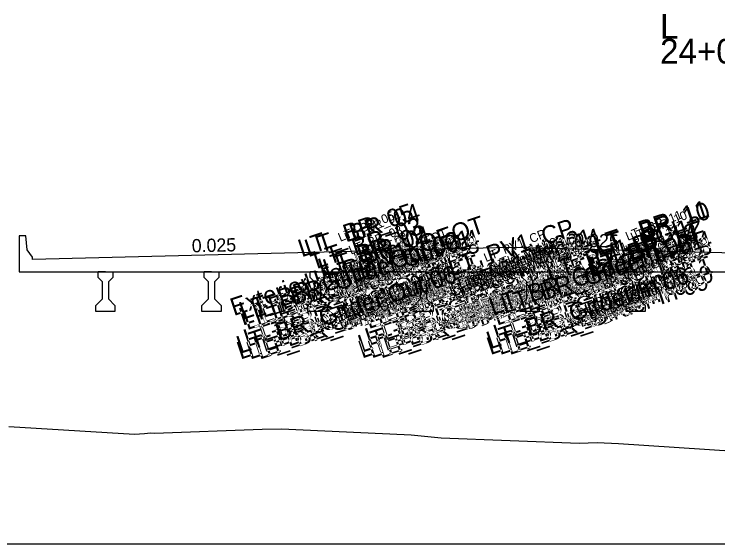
# Model space of a CAD drawing. Extents: x -26 to 2603, y -10 to 9566.
# Drawn here: x 1216.9 to 1296.5, y 4000 to 4060 of the extents above; entities that cross this region are included whole.
import ezdxf

# ---------------------------------------------------------------- set-up
doc = ezdxf.new("R2010")
doc.units = 0
for name, color, linetype in [('Exist Cross Section Cell', 7, 'Continuous'), ('Exist XS Ground Line', 7, 'Continuous'), ('Prop CMT Concrete Structures', 7, 'Continuous'), ('Prop XS SE Text', 7, 'Continuous'), ('Scratch_Level_9', 7, 'Continuous')]:
    doc.layers.add(name, color=color, linetype=linetype)

msp = doc.modelspace()

# ---------------------------------------------------------------- linework, layer by layer
at = {"layer": 'Exist Cross Section Cell'}
msp.add_line((1000, 4000), (1300, 4000), dxfattribs=at)
at = {"layer": 'Exist XS Ground Line'}
for p, q in [((1216.32, 4013.284), (1230.528, 4012.426)), ((1232.804, 4012.543), (1244.979, 4012.98)), ((1244.979, 4012.98), (1247.149, 4013.015)), ((1247.149, 4013.015), (1261.039, 4012.372)), ((1230.528, 4012.426), (1231.67, 4012.514)), ((1231.67, 4012.514), (1232.003, 4012.543)), ((1232.003, 4012.543), (1232.39, 4012.576)), ((1232.39, 4012.576), (1232.804, 4012.543)), ((1261.039, 4012.372), (1261.838, 4012.336)), ((1261.838, 4012.336), (1265.222, 4012)), ((1265.222, 4012), (1280.827, 4011.42)), ((1280.827, 4011.42), (1282.867, 4011.466)), ((1282.867, 4011.466), (1285.279, 4011.348)), ((1285.279, 4011.348), (1300, 4010.382))]:
    msp.add_line(p, q, dxfattribs=at)
at = {"layer": 'Prop CMT Concrete Structures'}
for points in [[(1272.98, 4033.54), (1219, 4032.191), (1218.99, 4032.441), (1218.407, 4033.274), (1218.24, 4034.857), (1217.5, 4034.857), (1217.499, 4030.803)], [(1299.98, 4032.865), (1284.98, 4033.24), (1272.98, 4033.54)], [(1299.98, 4032.865), (1284.98, 4033.24), (1272.98, 4033.54)], [(1299.98, 4032.865), (1284.98, 4033.24), (1272.98, 4033.54)], [(1217.499, 4030.803), (1261, 4030.803), (1285, 4030.803), (1289.501, 4030.803)], [(1218.999, 4030.803), (1261, 4030.803), (1285, 4030.803), (1289.501, 4030.803)], [(1218.999, 4030.803), (1261, 4030.803), (1285, 4030.803), (1289.501, 4030.803)], [(1226.41, 4030.143), (1226.41, 4030.817)], [(1226.41, 4030.817), (1227.243, 4030.81), (1228.076, 4030.803)], [(1226.41, 4030.143), (1226.41, 4030.817)], [(1226.41, 4030.817), (1227.243, 4030.81), (1228.076, 4030.803)], [(1226.41, 4030.143), (1226.41, 4030.817)], [(1226.41, 4030.817), (1227.243, 4030.81), (1228.076, 4030.803)], [(1228.076, 4030.803), (1228.076, 4030.143)], [(1228.076, 4030.803), (1228.076, 4030.143)], [(1228.076, 4030.803), (1228.076, 4030.143)], [(1238.41, 4030.143), (1238.41, 4030.817)], [(1238.41, 4030.817), (1239.243, 4030.81), (1240.076, 4030.803)], [(1238.41, 4030.143), (1238.41, 4030.817)], [(1238.41, 4030.817), (1239.243, 4030.81), (1240.076, 4030.803)], [(1238.41, 4030.143), (1238.41, 4030.817)], [(1238.41, 4030.817), (1239.243, 4030.81), (1240.076, 4030.803)], [(1240.076, 4030.803), (1240.076, 4030.143)], [(1240.076, 4030.803), (1240.076, 4030.143)], [(1240.076, 4030.803), (1240.076, 4030.143)], [(1250.41, 4030.143), (1250.41, 4030.817)], [(1250.41, 4030.817), (1251.243, 4030.81), (1252.076, 4030.803)], [(1250.41, 4030.143), (1250.41, 4030.817)], [(1250.41, 4030.817), (1251.243, 4030.81), (1252.076, 4030.803)], [(1250.41, 4030.143), (1250.41, 4030.817)], [(1250.41, 4030.817), (1251.243, 4030.81), (1252.076, 4030.803)], [(1252.076, 4030.803), (1252.076, 4030.143)], [(1252.076, 4030.803), (1252.076, 4030.143)], [(1252.076, 4030.803), (1252.076, 4030.143)], [(1256.499, 4030.803), (1261, 4030.803), (1285, 4030.803), (1315, 4030.803)], [(1256.499, 4030.803), (1261, 4030.803), (1285, 4030.803), (1315, 4030.803)], [(1256.499, 4030.803), (1261, 4030.803), (1285, 4030.803), (1315, 4030.803)], [(1260.457, 4030.803), (1259.624, 4030.803), (1258.791, 4030.803)], [(1260.457, 4030.803), (1259.624, 4030.803), (1258.791, 4030.803)], [(1260.457, 4030.803), (1259.624, 4030.803), (1258.791, 4030.803)], [(1262.41, 4030.143), (1262.41, 4030.817)], [(1262.41, 4030.817), (1263.243, 4030.81), (1264.076, 4030.803)], [(1262.41, 4030.143), (1262.41, 4030.817)], [(1262.41, 4030.817), (1263.243, 4030.81), (1264.076, 4030.803)], [(1262.41, 4030.143), (1262.41, 4030.817)], [(1262.41, 4030.817), (1263.243, 4030.81), (1264.076, 4030.803)], [(1264.076, 4030.803), (1264.076, 4030.143)], [(1264.076, 4030.803), (1264.076, 4030.143)], [(1264.076, 4030.803), (1264.076, 4030.143)], [(1273.833, 4030.803), (1273, 4030.803), (1272.167, 4030.803)], [(1273.833, 4030.803), (1273, 4030.803), (1272.167, 4030.803)], [(1273.833, 4030.803), (1273, 4030.803), (1272.167, 4030.803)], [(1274.41, 4030.143), (1274.41, 4030.817)], [(1274.41, 4030.817), (1275.243, 4030.81), (1276.076, 4030.803)], [(1274.41, 4030.143), (1274.41, 4030.817)], [(1274.41, 4030.817), (1275.243, 4030.81), (1276.076, 4030.803)], [(1274.41, 4030.143), (1274.41, 4030.817)], [(1274.41, 4030.817), (1275.243, 4030.81), (1276.076, 4030.803)], [(1276.076, 4030.803), (1276.076, 4030.143)], [(1276.076, 4030.803), (1276.076, 4030.143)], [(1276.076, 4030.803), (1276.076, 4030.143)], [(1287.209, 4030.803), (1286.376, 4030.803), (1285.543, 4030.803)], [(1287.209, 4030.803), (1286.376, 4030.803), (1285.543, 4030.803)], [(1287.209, 4030.803), (1286.376, 4030.803), (1285.543, 4030.803)], [(1286.41, 4030.143), (1286.41, 4030.817)], [(1286.41, 4030.817), (1287.243, 4030.81), (1288.076, 4030.803)], [(1286.41, 4030.143), (1286.41, 4030.817)], [(1286.41, 4030.817), (1287.243, 4030.81), (1288.076, 4030.803)], [(1286.41, 4030.143), (1286.41, 4030.817)], [(1286.41, 4030.817), (1287.243, 4030.81), (1288.076, 4030.803)], [(1288.076, 4030.803), (1288.076, 4030.143)], [(1288.076, 4030.803), (1288.076, 4030.143)], [(1288.076, 4030.803), (1288.076, 4030.143)], [(1226.91, 4029.643), (1226.41, 4030.143)], [(1226.91, 4029.643), (1226.41, 4030.143)], [(1226.91, 4029.643), (1226.41, 4030.143)], [(1226.91, 4027.727), (1226.91, 4029.643)], [(1226.91, 4027.727), (1226.91, 4029.643)], [(1226.91, 4027.727), (1226.91, 4029.643)], [(1228.076, 4030.143), (1227.576, 4029.643)], [(1228.076, 4030.143), (1227.576, 4029.643)], [(1228.076, 4030.143), (1227.576, 4029.643)], [(1227.576, 4029.643), (1227.576, 4027.727)], [(1227.576, 4029.643), (1227.576, 4027.727)], [(1227.576, 4029.643), (1227.576, 4027.727)], [(1238.91, 4029.643), (1238.41, 4030.143)], [(1238.91, 4029.643), (1238.41, 4030.143)], [(1238.91, 4029.643), (1238.41, 4030.143)], [(1238.91, 4027.727), (1238.91, 4029.643)], [(1238.91, 4027.727), (1238.91, 4029.643)], [(1238.91, 4027.727), (1238.91, 4029.643)], [(1240.076, 4030.143), (1239.576, 4029.643)], [(1240.076, 4030.143), (1239.576, 4029.643)], [(1240.076, 4030.143), (1239.576, 4029.643)], [(1239.576, 4029.643), (1239.576, 4027.727)], [(1239.576, 4029.643), (1239.576, 4027.727)], [(1239.576, 4029.643), (1239.576, 4027.727)], [(1250.91, 4029.643), (1250.41, 4030.143)], [(1250.91, 4029.643), (1250.41, 4030.143)], [(1250.91, 4029.643), (1250.41, 4030.143)], [(1250.91, 4027.727), (1250.91, 4029.643)], [(1250.91, 4027.727), (1250.91, 4029.643)], [(1250.91, 4027.727), (1250.91, 4029.643)], [(1252.076, 4030.143), (1251.576, 4029.643)], [(1252.076, 4030.143), (1251.576, 4029.643)], [(1252.076, 4030.143), (1251.576, 4029.643)], [(1251.576, 4029.643), (1251.576, 4027.727)], [(1251.576, 4029.643), (1251.576, 4027.727)], [(1251.576, 4029.643), (1251.576, 4027.727)], [(1262.91, 4029.643), (1262.41, 4030.143)], [(1262.91, 4029.643), (1262.41, 4030.143)], [(1262.91, 4029.643), (1262.41, 4030.143)], [(1262.91, 4027.727), (1262.91, 4029.643)], [(1262.91, 4027.727), (1262.91, 4029.643)], [(1262.91, 4027.727), (1262.91, 4029.643)], [(1264.076, 4030.143), (1263.576, 4029.643)], [(1264.076, 4030.143), (1263.576, 4029.643)], [(1264.076, 4030.143), (1263.576, 4029.643)], [(1263.576, 4029.643), (1263.576, 4027.727)], [(1263.576, 4029.643), (1263.576, 4027.727)], [(1263.576, 4029.643), (1263.576, 4027.727)], [(1274.91, 4029.643), (1274.41, 4030.143)], [(1274.91, 4029.643), (1274.41, 4030.143)], [(1274.91, 4029.643), (1274.41, 4030.143)], [(1274.91, 4027.727), (1274.91, 4029.643)], [(1274.91, 4027.727), (1274.91, 4029.643)], [(1274.91, 4027.727), (1274.91, 4029.643)], [(1276.076, 4030.143), (1275.576, 4029.643)], [(1276.076, 4030.143), (1275.576, 4029.643)], [(1276.076, 4030.143), (1275.576, 4029.643)], [(1275.576, 4029.643), (1275.576, 4027.727)], [(1275.576, 4029.643), (1275.576, 4027.727)], [(1275.576, 4029.643), (1275.576, 4027.727)], [(1286.91, 4029.643), (1286.41, 4030.143)], [(1286.91, 4029.643), (1286.41, 4030.143)], [(1286.91, 4029.643), (1286.41, 4030.143)], [(1286.91, 4027.727), (1286.91, 4029.643)], [(1286.91, 4027.727), (1286.91, 4029.643)], [(1286.91, 4027.727), (1286.91, 4029.643)], [(1288.076, 4030.143), (1287.576, 4029.643)], [(1288.076, 4030.143), (1287.576, 4029.643)], [(1288.076, 4030.143), (1287.576, 4029.643)], [(1287.576, 4029.643), (1287.576, 4027.727)], [(1287.576, 4029.643), (1287.576, 4027.727)], [(1287.576, 4029.643), (1287.576, 4027.727)], [(1226.16, 4026.977), (1226.91, 4027.727)], [(1226.16, 4026.977), (1226.91, 4027.727)], [(1226.16, 4026.977), (1226.91, 4027.727)], [(1226.16, 4026.31), (1226.16, 4026.977)], [(1226.16, 4026.31), (1226.16, 4026.977)], [(1226.16, 4026.31), (1226.16, 4026.977)], [(1227.576, 4027.727), (1228.326, 4026.977)], [(1227.576, 4027.727), (1228.326, 4026.977)], [(1227.576, 4027.727), (1228.326, 4026.977)], [(1228.326, 4026.977), (1228.326, 4026.31)], [(1228.326, 4026.977), (1228.326, 4026.31)], [(1228.326, 4026.977), (1228.326, 4026.31)], [(1238.16, 4026.977), (1238.91, 4027.727)], [(1238.16, 4026.977), (1238.91, 4027.727)], [(1238.16, 4026.977), (1238.91, 4027.727)], [(1238.16, 4026.31), (1238.16, 4026.977)], [(1238.16, 4026.31), (1238.16, 4026.977)], [(1238.16, 4026.31), (1238.16, 4026.977)], [(1239.576, 4027.727), (1240.326, 4026.977)], [(1239.576, 4027.727), (1240.326, 4026.977)], [(1239.576, 4027.727), (1240.326, 4026.977)], [(1240.326, 4026.977), (1240.326, 4026.31)], [(1240.326, 4026.977), (1240.326, 4026.31)], [(1240.326, 4026.977), (1240.326, 4026.31)], [(1250.16, 4026.977), (1250.91, 4027.727)], [(1250.16, 4026.977), (1250.91, 4027.727)], [(1250.16, 4026.977), (1250.91, 4027.727)], [(1250.16, 4026.31), (1250.16, 4026.977)], [(1250.16, 4026.31), (1250.16, 4026.977)], [(1250.16, 4026.31), (1250.16, 4026.977)], [(1251.576, 4027.727), (1252.326, 4026.977)], [(1251.576, 4027.727), (1252.326, 4026.977)], [(1251.576, 4027.727), (1252.326, 4026.977)], [(1252.326, 4026.977), (1252.326, 4026.31)], [(1252.326, 4026.977), (1252.326, 4026.31)], [(1252.326, 4026.977), (1252.326, 4026.31)], [(1262.16, 4026.977), (1262.91, 4027.727)], [(1262.16, 4026.977), (1262.91, 4027.727)], [(1262.16, 4026.977), (1262.91, 4027.727)], [(1262.16, 4026.31), (1262.16, 4026.977)], [(1262.16, 4026.31), (1262.16, 4026.977)], [(1262.16, 4026.31), (1262.16, 4026.977)], [(1263.576, 4027.727), (1264.326, 4026.977)], [(1263.576, 4027.727), (1264.326, 4026.977)], [(1263.576, 4027.727), (1264.326, 4026.977)], [(1264.326, 4026.977), (1264.326, 4026.31)], [(1264.326, 4026.977), (1264.326, 4026.31)], [(1264.326, 4026.977), (1264.326, 4026.31)], [(1274.16, 4026.977), (1274.91, 4027.727)], [(1274.16, 4026.977), (1274.91, 4027.727)], [(1274.16, 4026.977), (1274.91, 4027.727)], [(1274.16, 4026.31), (1274.16, 4026.977)], [(1274.16, 4026.31), (1274.16, 4026.977)], [(1274.16, 4026.31), (1274.16, 4026.977)], [(1275.576, 4027.727), (1276.326, 4026.977)], [(1275.576, 4027.727), (1276.326, 4026.977)], [(1275.576, 4027.727), (1276.326, 4026.977)], [(1276.326, 4026.977), (1276.326, 4026.31)], [(1276.326, 4026.977), (1276.326, 4026.31)], [(1276.326, 4026.977), (1276.326, 4026.31)], [(1286.16, 4026.977), (1286.91, 4027.727)], [(1286.16, 4026.977), (1286.91, 4027.727)], [(1286.16, 4026.977), (1286.91, 4027.727)], [(1286.16, 4026.31), (1286.16, 4026.977)], [(1286.16, 4026.31), (1286.16, 4026.977)], [(1286.16, 4026.31), (1286.16, 4026.977)], [(1287.576, 4027.727), (1288.326, 4026.977)], [(1287.576, 4027.727), (1288.326, 4026.977)], [(1287.576, 4027.727), (1288.326, 4026.977)], [(1288.326, 4026.977), (1288.326, 4026.31)], [(1288.326, 4026.977), (1288.326, 4026.31)], [(1288.326, 4026.977), (1288.326, 4026.31)], [(1228.326, 4026.31), (1227.243, 4026.31), (1226.16, 4026.31)], [(1228.326, 4026.31), (1227.243, 4026.31), (1226.16, 4026.31)], [(1228.326, 4026.31), (1227.243, 4026.31), (1226.16, 4026.31)], [(1240.326, 4026.31), (1239.243, 4026.31), (1238.16, 4026.31)], [(1240.326, 4026.31), (1239.243, 4026.31), (1238.16, 4026.31)], [(1240.326, 4026.31), (1239.243, 4026.31), (1238.16, 4026.31)], [(1252.326, 4026.31), (1251.243, 4026.31), (1250.16, 4026.31)], [(1252.326, 4026.31), (1251.243, 4026.31), (1250.16, 4026.31)], [(1252.326, 4026.31), (1251.243, 4026.31), (1250.16, 4026.31)], [(1264.326, 4026.31), (1263.243, 4026.31), (1262.16, 4026.31)], [(1264.326, 4026.31), (1263.243, 4026.31), (1262.16, 4026.31)], [(1264.326, 4026.31), (1263.243, 4026.31), (1262.16, 4026.31)], [(1276.326, 4026.31), (1275.243, 4026.31), (1274.16, 4026.31)], [(1276.326, 4026.31), (1275.243, 4026.31), (1274.16, 4026.31)], [(1276.326, 4026.31), (1275.243, 4026.31), (1274.16, 4026.31)], [(1288.326, 4026.31), (1287.243, 4026.31), (1286.16, 4026.31)], [(1288.326, 4026.31), (1287.243, 4026.31), (1286.16, 4026.31)], [(1288.326, 4026.31), (1287.243, 4026.31), (1286.16, 4026.31)]]:
    msp.add_lwpolyline(points, dxfattribs=at)

# ---------------------------------------------------------------- texts
at = {"layer": 'Exist Cross Section Cell'}
for s, p in [('L', (1290, 4057.156)), ('24+00.00 / 1', (1290, 4054.356))]:
    msp.add_text(s, height=2.8, dxfattribs=at).set_placement(p)
at = {"layer": 'Prop XS SE Text'}
for rotation, p in [(358.5679, (1280.271, 4033.633)), (1.4321, (1237.031, 4032.988))]:
    msp.add_text('0.025', height=1.5, rotation=rotation, dxfattribs=at).set_placement(p)
at = {"layer": 'Scratch_Level_9'}
for s, height, rotation, p in [('LT_ BR_05', 2, 18.43323, (1249.451, 4032.429)), ('LT_ BR_04', 2, 18.43323, (1250.191, 4032.429)), ('LT_ BR_11', 2, 18.43323, (1282.861, 4032.812)), ('LT_ BR_10', 2, 18.43323, (1282.989, 4032.608)), ('LT_ BR_05', 1, 22.55745, (1253.818, 4034.177)), ('LT_ BR_04', 1, 22.55745, (1254.549, 4034.173)), ('LT_ BR_11', 1, 22.55745, (1286.343, 4034.287)), ('LT_ BR_10', 1, 22.55745, (1286.914, 4034.216)), ('LT_BR_03', 2, 18.43323, (1251.134, 4031.104)), ('LT_PV1_OEOT', 2, 18.43323, (1252.531, 4029.364)), ('LT_PV1_CP', 2, 18.43323, (1266.369, 4030.276)), ('LT_BR_12', 2, 18.43323, (1282.933, 4031.308)), ('LT_BR_02', 2, 18.43323, (1251.718, 4030.271)), ('LT_BR_01', 2, 18.43323, (1252.265, 4030.2)), ('LT_BR_03', 1, 22.55745, (1255.033, 4032.721)), ('LT_PV1_PGL', 2, 18.43323, (1277.517, 4029.693)), ('LT_BR_14', 2, 18.43323, (1282.34, 4030.225)), ('LT_BR_13', 2, 18.43323, (1282.35, 4030.475)), ('LT_BR_12', 1, 22.55745, (1286.345, 4032.774)), ('LT_BR_Girder Out 02', 2, 18.43323, (1242.777, 4025.349)), ('LT_BR_Girder Out 01', 2, 18.43323, (1244.149, 4025.529)), ('LT_BR_Girder Out 14', 2, 18.43323, (1245.057, 4025.553)), ('LT_BR_02', 1, 22.55745, (1255.631, 4031.894)), ('LT_BR_01', 1, 22.55745, (1255.775, 4031.7)), ('LT_BR_Girder Mid 02', 2, 18.43323, (1256.527, 4025.474)), ('LT_PV1_OEOT', 1, 22.55745, (1257.373, 4031.193)), ('LT_BR_Girder Mid 01', 2, 18.43323, (1257.898, 4025.653)), ('LT_BR_Girder Mid 14', 2, 18.43323, (1258.806, 4025.678)), ('LT_BR_Girder Mid 13', 2, 18.43323, (1258.806, 4025.011)), ('LT_PV1_CP', 1, 22.55745, (1270.304, 4031.879)), ('LT_BR_Girder In 02', 2, 18.43323, (1271.053, 4025.857)), ('LT_BR_Girder In 01', 2, 18.43323, (1272.424, 4026.036)), ('LT_BR_Girder In 14', 2, 18.43323, (1273.332, 4026.061)), ('LT_PV1_PGL', 1, 22.55745, (1281.961, 4031.437)), ('LT_BR_14', 1, 22.55745, (1285.722, 4031.678)), ('LT_BR_13', 1, 22.55745, (1285.746, 4031.934)), ('LT_BR_Girder Out 03', 2, 18.43323, (1242.777, 4024.683)), ('LT_BR_Girder Out 04', 2, 18.43323, (1243.277, 4024.183)), ('LT_BR_Girder Out 12', 2, 18.43323, (1244.557, 4024.387)), ('LT_BR_Girder Out 13', 2, 18.43323, (1245.057, 4024.887)), ('LT_BR_06', 2, 18.43323, (1250.182, 4028.581)), ('LT_BR_Girder Out 02', 1, 22.55745, (1253.188, 4028.872)), ('LT_BR_Girder Out 01', 1, 22.55745, (1254.155, 4028.927)), ('LT_BR_07', 2, 18.43323, (1254.728, 4028.596)), ('LT_BR_Girder Out 14', 1, 22.55745, (1254.935, 4028.905)), ('LT_BR_Girder Mid 03', 2, 18.43323, (1256.527, 4024.807)), ('LT_BR_Girder Mid 04', 2, 18.43323, (1257.027, 4024.307)), ('LT_BR_Girder Mid 12', 2, 18.43323, (1258.306, 4024.511)), ('LT_BR_Girder Mid 02', 1, 22.55745, (1266.425, 4028.814)), ('LT_BR_Girder Mid 01', 1, 22.55745, (1267.393, 4028.87)), ('LT_BR_Girder Mid 14', 1, 22.55745, (1268.173, 4028.848)), ('LT_BR_Girder In 03', 2, 18.43323, (1271.053, 4025.19)), ('LT_BR_Girder In 12', 2, 18.43323, (1272.832, 4024.895)), ('LT_BR_Girder In 13', 2, 18.43323, (1273.332, 4025.395)), ('LT_BR_08', 2, 18.43323, (1278.728, 4028.596)), ('LT_BR_Girder In 02', 1, 22.55745, (1280.302, 4029.022)), ('LT_BR_Girder In 01', 1, 22.55745, (1281.269, 4029.078)), ('LT_BR_Girder In 14', 1, 22.55745, (1282.049, 4029.056)), ('LT_BR_09', 2, 18.43323, (1283.229, 4028.596)), ('Exterior Boundary', 2, 18.43323, (1241.771, 4025.777)), ('Exterior Boundary', 1, 22.55745, (1251.76, 4029.231)), ('LT_BR_Girder Out 03', 1, 22.55745, (1253.172, 4028.199)), ('LT_BR_Girder Out 04', 1, 22.55745, (1253.658, 4027.693)), ('LT_BR_06', 1, 22.55745, (1254.113, 4030.208)), ('LT_BR_Girder Out 12', 1, 22.55745, (1254.465, 4027.751)), ('LT_BR_Girder Out 13', 1, 22.55745, (1254.95, 4028.245)), ('LT_BR_07', 1, 22.55745, (1258.601, 4030.203)), ('LT_BR_Girder Mid 03', 1, 22.55745, (1266.41, 4028.141)), ('LT_BR_Girder Mid 04', 1, 22.55745, (1266.895, 4027.635)), ('LT_BR_Girder Mid 12', 1, 22.55745, (1267.702, 4027.693)), ('LT_BR_Girder Mid 13', 1, 22.55745, (1268.187, 4028.187)), ('LT_BR_Girder In 04', 2, 18.43323, (1271.553, 4024.69)), ('LT_BR_Girder In 03', 1, 22.55745, (1280.287, 4028.349)), ('LT_BR_Girder In 12', 1, 22.55745, (1281.579, 4027.901)), ('LT_BR_Girder In 13', 1, 22.55745, (1282.064, 4028.395)), ('LT_BR_08', 1, 22.55745, (1282.613, 4030.208)), ('LT_BR_09', 1, 22.55745, (1287.118, 4030.209)), ('LT_BR_Girder Out 11', 2, 18.43323, (1245.094, 4022.649)), ('LT_BR_Girder Mid 11', 2, 18.43323, (1258.844, 4022.774)), ('LT_BR_Girder In 04', 1, 22.55745, (1280.772, 4027.843)), ('LT_BR_Girder Out 05', 2, 18.43323, (1243.277, 4022.266)), ('LT_BR_Girder Mid 05', 2, 18.43323, (1257.027, 4022.39)), ('LT_BR_Girder Mid 10', 2, 18.43323, (1258.981, 4021.82)), ('LT_BR_Girder In 05', 2, 18.43323, (1271.553, 4022.774)), ('LT_BR_Girder In 11', 2, 18.43323, (1273.37, 4023.157)), ('LT_BR_Girder Out 06', 2, 18.43323, (1242.483, 4021.501)), ('LT_BR_Girder Out 10', 2, 18.43323, (1245.232, 4021.695)), ('LT_BR_Girder Out 05', 1, 22.55745, (1253.666, 4025.78)), ('LT_BR_Girder Out 11', 1, 22.55745, (1254.599, 4025.89)), ('LT_BR_Girder Mid 06', 2, 18.43323, (1256.232, 4021.625)), ('LT_BR_Girder Mid 07', 2, 18.43323, (1256.277, 4020.974)), ('LT_BR_Girder Mid 08', 2, 18.43323, (1257.36, 4020.974)), ('LT_BR_Girder Mid 09', 2, 18.43323, (1258.444, 4020.974)), ('LT_BR_Girder Mid 05', 1, 22.55745, (1266.904, 4025.722)), ('LT_BR_Girder Mid 11', 1, 22.55745, (1267.836, 4025.832)), ('LT_BR_Girder In 06', 2, 18.43323, (1270.758, 4022.009)), ('LT_BR_Girder In 10', 2, 18.43323, (1273.508, 4022.203)), ('LT_BR_Girder In 05', 1, 22.55745, (1280.781, 4025.93)), ('LT_BR_Girder In 11', 1, 22.55745, (1281.713, 4026.04)), ('LT_BR_Girder Out 07', 2, 18.43323, (1242.527, 4020.849)), ('LT_BR_Girder Out 08', 2, 18.43323, (1243.611, 4020.849)), ('LT_BR_Girder Out 09', 2, 18.43323, (1244.694, 4020.849)), ('LT_BR_Girder Out 07', 1, 22.55745, (1252.898, 4024.355)), ('LT_BR_Girder Out 06', 1, 22.55745, (1252.911, 4025.027)), ('LT_BR_Girder Out 08', 1, 22.55745, (1253.993, 4024.36)), ('LT_BR_Girder Out 09', 1, 22.55745, (1255.08, 4024.362)), ('LT_BR_Girder Out 10', 1, 22.55745, (1255.179, 4025.069)), ('LT_BR_Girder Mid 07', 1, 22.55745, (1266.135, 4024.298)), ('LT_BR_Girder Mid 06', 1, 22.55745, (1266.148, 4024.97)), ('LT_BR_Girder Mid 09', 1, 22.55745, (1268.317, 4024.304)), ('LT_BR_Girder Mid 10', 1, 22.55745, (1268.417, 4025.012)), ('LT_BR_Girder In 07', 2, 18.43323, (1270.803, 4021.357)), ('LT_BR_Girder In 08', 2, 18.43323, (1271.887, 4021.357)), ('LT_BR_Girder In 09', 2, 18.43323, (1272.97, 4021.357)), ('LT_BR_Girder In 06', 1, 22.55745, (1280.025, 4025.178)), ('LT_BR_Girder In 10', 1, 22.55745, (1282.293, 4025.22)), ('LT_BR_Girder Mid 08', 1, 22.55745, (1267.23, 4024.302)), ('LT_BR_Girder In 07', 1, 22.55745, (1280.012, 4024.506)), ('LT_BR_Girder In 08', 1, 22.55745, (1281.107, 4024.511)), ('LT_BR_Girder In 09', 1, 22.55745, (1282.194, 4024.512))]:
    msp.add_text(s, height=height, rotation=rotation, dxfattribs=at).set_placement(p)

doc.saveas('drawing.dxf')
